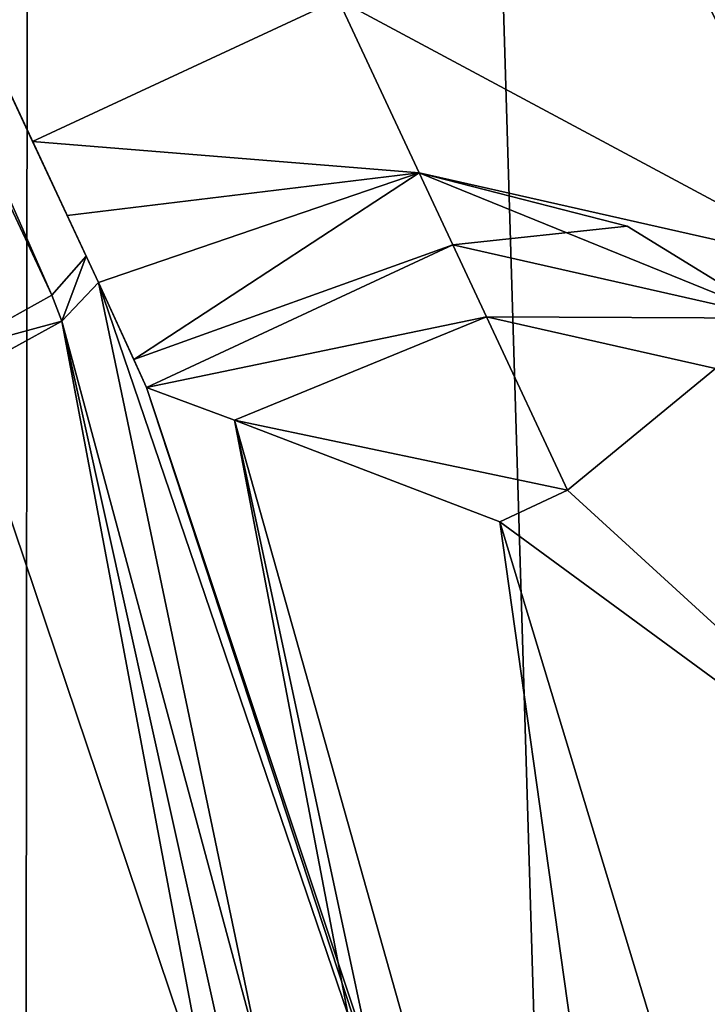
# Model space of a CAD drawing. Header units: millimetres. Extents: x -275 to 275, y -678 to 20.
# Tile 431 of 544: x -4.1 to -2.83, y -36.49 to -34.67. Entities that reach past the tile are written whole.
import ezdxf

# ---------------------------------------------------------------- set-up
doc = ezdxf.new("R2010")
doc.units = ezdxf.units.MM
doc.header["$LTSCALE"] = 65.185185
for name, color, linetype in [('362', 7, 'CONTINUOUS'), ('435', 7, 'CONTINUOUS'), ('436', 7, 'CONTINUOUS'), ('446', 7, 'CONTINUOUS'), ('447', 7, 'CONTINUOUS'), ('448', 7, 'CONTINUOUS'), ('449', 7, 'CONTINUOUS'), ('450', 7, 'CONTINUOUS'), ('451', 7, 'CONTINUOUS'), ('477', 7, 'CONTINUOUS'), ('478', 7, 'CONTINUOUS'), ('479', 7, 'CONTINUOUS'), ('480', 7, 'CONTINUOUS'), ('481', 7, 'CONTINUOUS'), ('482', 7, 'CONTINUOUS'), ('483', 7, 'CONTINUOUS'), ('487', 7, 'CONTINUOUS')]:
    doc.layers.add(name, color=color, linetype=linetype)

msp = doc.modelspace()

# ---------------------------------------------------------------- linework, layer by layer
at = {"layer": '362', "linetype": 'CONTINUOUS'}
for points in [[(-2, -74.7, 19.85), (-2, 0, 19.85), (-4.0572, -6.3539, 19.0336), (-2, -74.7, 19.85)], [(-4.0572, -6.3539, 19.0336), (-4.9632, -10.8898, 17.3182), (-4.1213, -74.7, 18.9713), (-4.0572, -6.3539, 19.0336)], [(-2, -74.7, 19.85), (-4.0572, -6.3539, 19.0336), (-4.1213, -74.7, 18.9713), (-2, -74.7, 19.85)]]:
    msp.add_3dface(points, dxfattribs=at)
at = {"layer": '435', "linetype": 'CONTINUOUS'}
for points in [[(-5.6162, -31.5914, -14.9947), (-5, -32.9129, -5.65), (-3.9749, -35.1112, -14.2342), (-5.6162, -31.5914, -14.9947)], [(-5, -32.9129, -5.65), (-4.2849, -34.4464, -10.15), (-3.9522, -35.1598, -14.2252), (-5, -32.9129, -5.65)], [(-3.9749, -35.1112, -14.2342), (-5, -32.9129, -5.65), (-3.9522, -35.1598, -14.2252), (-3.9749, -35.1112, -14.2342)], [(-3.9522, -35.1598, -14.2252), (-4.2849, -34.4464, -10.15), (-4.2224, -34.5804, -10.5049), (-3.9522, -35.1598, -14.2252)], [(-4.0736, -34.8996, -10.65), (-3.9522, -35.1598, -14.2252), (-4.2224, -34.5804, -10.5049), (-4.0736, -34.8996, -10.65)], [(-4.01, -35.036, -10.6268), (-3.9522, -35.1598, -14.2252), (-4.0736, -34.8996, -10.65), (-4.01, -35.036, -10.6268)], [(-3.9522, -35.1598, -10.5593), (-3.9522, -35.1598, -14.2252), (-4.01, -35.036, -10.6268), (-3.9522, -35.1598, -10.5593)]]:
    msp.add_3dface(points, dxfattribs=at)
at = {"layer": '436', "linetype": 'CONTINUOUS'}
for points in [[(-5.6813, -31.6674, -15.206), (-5.6162, -31.5914, -14.9947), (-4.0385, -35.1827, -14.443), (-5.6813, -31.6674, -15.206)], [(-5.6162, -31.5914, -14.9947), (-3.9749, -35.1112, -14.2342), (-4.0385, -35.1827, -14.443), (-5.6162, -31.5914, -14.9947)], [(-4.2241, -35.2866, -14.5294), (-5.6813, -31.6674, -15.206), (-4.0385, -35.1827, -14.443), (-4.2241, -35.2866, -14.5294)]]:
    msp.add_3dface(points, dxfattribs=at)
at = {"layer": '446', "linetype": 'CONTINUOUS'}
for points in [[(-3.1547, -38.4462, -13.9456), (-5.9224, -36.1409, -14.5186), (-4.2033, -35.3317, -14.5211), (-3.1547, -38.4462, -13.9456)], [(-5.0091, -38.8602, -13.9443), (-5.9224, -36.1409, -14.5186), (-3.1547, -38.4462, -13.9456), (-5.0091, -38.8602, -13.9443)]]:
    msp.add_3dface(points, dxfattribs=at)
at = {"layer": '447', "linetype": 'CONTINUOUS'}
for points in [[(-4.0385, -35.1827, -14.443), (-3.9749, -35.1112, -14.2342), (-4.0198, -35.2307, -14.4377), (-4.0385, -35.1827, -14.443)], [(-3.9749, -35.1112, -14.2342), (-3.9522, -35.1598, -14.2252), (-4.0198, -35.2307, -14.4377), (-3.9749, -35.1112, -14.2342)], [(-4.2241, -35.2866, -14.5294), (-4.0385, -35.1827, -14.443), (-4.0198, -35.2307, -14.4377), (-4.2241, -35.2866, -14.5294)], [(-4.2033, -35.3317, -14.5211), (-4.2241, -35.2866, -14.5294), (-4.0198, -35.2307, -14.4377), (-4.2033, -35.3317, -14.5211)]]:
    msp.add_3dface(points, dxfattribs=at)
at = {"layer": '448', "linetype": 'CONTINUOUS'}
for points in [[(-3.9522, -35.1598, -14.2252), (-2.5879, -41.6923, -13.2563), (-4.0198, -35.2307, -14.4377), (-3.9522, -35.1598, -14.2252)], [(-2.5879, -41.6923, -13.2563), (-3.9522, -35.1598, -14.2252), (-2.8745, -38.3238, -13.6512), (-2.5879, -41.6923, -13.2563)], [(-3.1547, -38.4462, -13.9456), (-4.2033, -35.3317, -14.5211), (-4.0198, -35.2307, -14.4377), (-3.1547, -38.4462, -13.9456)], [(-2.5879, -41.6923, -13.2563), (-2.8001, -41.7104, -13.3424), (-4.0198, -35.2307, -14.4377), (-2.5879, -41.6923, -13.2563)], [(-2.8001, -41.7104, -13.3424), (-3.1547, -38.4462, -13.9456), (-4.0198, -35.2307, -14.4377), (-2.8001, -41.7104, -13.3424)]]:
    msp.add_3dface(points, dxfattribs=at)
at = {"layer": '449', "linetype": 'CONTINUOUS'}
for points in [[(-3.9522, -35.1598, -14.2252), (-3.9522, -35.1598, -10.5593), (-3.8868, -35.3019, -10.3807), (-3.9522, -35.1598, -14.2252)], [(-2.8745, -38.3238, -13.6512), (-3.9522, -35.1598, -14.2252), (-3.8636, -35.3533, -10.15), (-2.8745, -38.3238, -13.6512)], [(-3.8636, -35.3533, -10.15), (-3.9522, -35.1598, -14.2252), (-3.8868, -35.3019, -10.3807), (-3.8636, -35.3533, -10.15)], [(-2.8447, -38.4596, -6.65), (-2.8745, -38.3238, -13.6512), (-3.8636, -35.3533, -10.15), (-2.8447, -38.4596, -6.65)], [(-3.8636, -35.3533, -6.65), (-2.8447, -38.4596, -6.65), (-3.8636, -35.3533, -10.15), (-3.8636, -35.3533, -6.65)]]:
    msp.add_3dface(points, dxfattribs=at)
at = {"layer": '450', "linetype": 'CONTINUOUS'}
for points in [[(-2.8447, -38.4596, -6.65), (-3.8636, -35.3533, -6.65), (-3.7017, -35.4139, -6.3212), (-2.8447, -38.4596, -6.65)], [(-2.3536, -41.7104, -6.2964), (-2.5, -41.7104, -6.65), (-3.7017, -35.4139, -6.3212), (-2.3536, -41.7104, -6.2964)], [(-2.5, -41.7104, -6.65), (-2.8447, -38.4596, -6.65), (-3.7017, -35.4139, -6.3212), (-2.5, -41.7104, -6.65)], [(-3.2122, -35.6013, -6.15), (-2.3536, -41.7104, -6.2964), (-3.7017, -35.4139, -6.3212), (-3.2122, -35.6013, -6.15)], [(-2.306, -38.5963, -6.15), (-2.3536, -41.7104, -6.2964), (-3.2122, -35.6013, -6.15), (-2.306, -38.5963, -6.15)]]:
    msp.add_3dface(points, dxfattribs=at)
at = {"layer": '451', "linetype": 'CONTINUOUS'}
for points in [[(-2.2579, -36.3018, -6.15), (-3.2122, -35.6013, -6.15), (-3.0875, -35.5431, -6.15), (-2.2579, -36.3018, -6.15)], [(-2.306, -38.5963, -6.15), (-3.2122, -35.6013, -6.15), (-2.2579, -36.3018, -6.15), (-2.306, -38.5963, -6.15)]]:
    msp.add_3dface(points, dxfattribs=at)
at = {"layer": '477', "linetype": 'CONTINUOUS'}
msp.add_3dface([(-2.3156, -34.9073, -10.65), (-2.8666, -34.5678, -10.65), (-2.5813, -31.4714, -10.65), (-2.3156, -34.9073, -10.65)], dxfattribs=at)
at = {"layer": '478', "linetype": 'CONTINUOUS'}
for points in [[(-3.5101, -34.6368, -10.65), (-2.8666, -34.5678, -10.65), (-2.5885, -35.1321, -10.5036), (-3.5101, -34.6368, -10.65)], [(-2.8666, -34.5678, -10.65), (-2.3156, -34.9073, -10.65), (-2.5885, -35.1321, -10.5036), (-2.8666, -34.5678, -10.65)], [(-3.5101, -34.6368, -10.65), (-2.5885, -35.1321, -10.5036), (-3.3607, -34.9572, -10.5036), (-3.5101, -34.6368, -10.65)], [(-2.9771, -35.0555, -10.15), (-3.2988, -35.0899, -10.15), (-3.3607, -34.9572, -10.5036), (-2.9771, -35.0555, -10.15)], [(-2.7016, -35.2252, -10.15), (-2.9771, -35.0555, -10.15), (-3.3607, -34.9572, -10.5036), (-2.7016, -35.2252, -10.15)], [(-2.5885, -35.1321, -10.5036), (-2.7016, -35.2252, -10.15), (-3.3607, -34.9572, -10.5036), (-2.5885, -35.1321, -10.5036)]]:
    msp.add_3dface(points, dxfattribs=at)
at = {"layer": '479', "linetype": 'CONTINUOUS'}
for points in [[(-3.2988, -35.0899, -10.15), (-2.9771, -35.0555, -10.15), (-3.2988, -35.0899, -6.65), (-3.2988, -35.0899, -10.15)], [(-3.2988, -35.0899, -6.65), (-2.9771, -35.0555, -10.15), (-2.9771, -35.0555, -6.65), (-3.2988, -35.0899, -6.65)], [(-2.9771, -35.0555, -10.15), (-2.7016, -35.2252, -10.15), (-2.9771, -35.0555, -6.65), (-2.9771, -35.0555, -10.15)], [(-2.7016, -35.2252, -10.15), (-2.7016, -35.2252, -6.65), (-2.9771, -35.0555, -6.65), (-2.7016, -35.2252, -10.15)]]:
    msp.add_3dface(points, dxfattribs=at)
at = {"layer": '480', "linetype": 'CONTINUOUS'}
for points in [[(-2.7016, -35.2252, -6.65), (-3.2988, -35.0899, -6.65), (-2.9771, -35.0555, -6.65), (-2.7016, -35.2252, -6.65)], [(-3.2988, -35.0899, -6.65), (-2.7016, -35.2252, -6.65), (-3.2369, -35.2227, -6.2965), (-3.2988, -35.0899, -6.65)], [(-3.0875, -35.5431, -6.15), (-3.2369, -35.2227, -6.2965), (-2.8146, -35.3183, -6.2964), (-3.0875, -35.5431, -6.15)], [(-3.2369, -35.2227, -6.2965), (-2.7016, -35.2252, -6.65), (-2.8146, -35.3183, -6.2964), (-3.2369, -35.2227, -6.2965)]]:
    msp.add_3dface(points, dxfattribs=at)
at = {"layer": '481', "linetype": 'CONTINUOUS'}
for points in [[(-3.8636, -35.3533, -6.65), (-3.2988, -35.0899, -6.65), (-3.2369, -35.2227, -6.2965), (-3.8636, -35.3533, -6.65)], [(-3.7017, -35.4139, -6.3212), (-3.8636, -35.3533, -6.65), (-3.2369, -35.2227, -6.2965), (-3.7017, -35.4139, -6.3212)], [(-3.0875, -35.5431, -6.15), (-3.7017, -35.4139, -6.3212), (-3.2369, -35.2227, -6.2965), (-3.0875, -35.5431, -6.15)], [(-3.2122, -35.6013, -6.15), (-3.7017, -35.4139, -6.3212), (-3.0875, -35.5431, -6.15), (-3.2122, -35.6013, -6.15)]]:
    msp.add_3dface(points, dxfattribs=at)
at = {"layer": '482', "linetype": 'CONTINUOUS'}
for points in [[(-3.8636, -35.3533, -6.65), (-3.8636, -35.3533, -10.15), (-3.2988, -35.0899, -6.65), (-3.8636, -35.3533, -6.65)], [(-3.8636, -35.3533, -10.15), (-3.2988, -35.0899, -10.15), (-3.2988, -35.0899, -6.65), (-3.8636, -35.3533, -10.15)]]:
    msp.add_3dface(points, dxfattribs=at)
at = {"layer": '483', "linetype": 'CONTINUOUS'}
for points in [[(-4.0736, -34.8996, -10.65), (-4.2224, -34.5804, -10.5049), (-3.5101, -34.6368, -10.65), (-4.0736, -34.8996, -10.65)], [(-4.0736, -34.8996, -10.65), (-3.5101, -34.6368, -10.65), (-3.3607, -34.9572, -10.5036), (-4.0736, -34.8996, -10.65)], [(-4.01, -35.036, -10.6268), (-4.0736, -34.8996, -10.65), (-3.3607, -34.9572, -10.5036), (-4.01, -35.036, -10.6268)], [(-3.9522, -35.1598, -10.5593), (-4.01, -35.036, -10.6268), (-3.3607, -34.9572, -10.5036), (-3.9522, -35.1598, -10.5593)], [(-3.8868, -35.3019, -10.3807), (-3.9522, -35.1598, -10.5593), (-3.3607, -34.9572, -10.5036), (-3.8868, -35.3019, -10.3807)], [(-3.2988, -35.0899, -10.15), (-3.8868, -35.3019, -10.3807), (-3.3607, -34.9572, -10.5036), (-3.2988, -35.0899, -10.15)], [(-3.8636, -35.3533, -10.15), (-3.8868, -35.3019, -10.3807), (-3.2988, -35.0899, -10.15), (-3.8636, -35.3533, -10.15)]]:
    msp.add_3dface(points, dxfattribs=at)
at = {"layer": '487', "linetype": 'CONTINUOUS'}
msp.add_3dface([(-2.2579, -36.3018, -6.15), (-3.0875, -35.5431, -6.15), (-2.8146, -35.3183, -6.2964), (-2.2579, -36.3018, -6.15)], dxfattribs=at)

doc.saveas('drawing.dxf')
